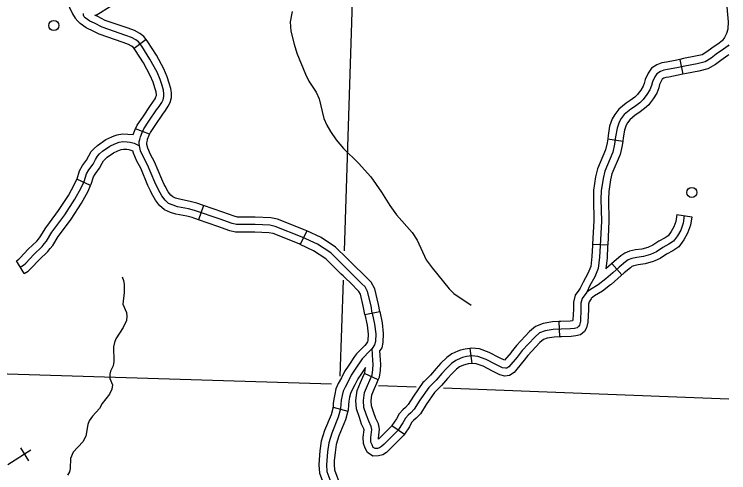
# Model space of a CAD drawing. Extents: x 653372 to 905732, y 627442 to 787275.
# Drawn here: x 898702 to 905732, y 658838 to 663352 of the extents above; entities that cross this region are included whole.
import ezdxf

# ---------------------------------------------------------------- set-up
doc = ezdxf.new("R2010")
doc.units = 0
for name, color, linetype in [('Level 35', 7, 'Continuous'), ('Level 45', 7, 'Continuous'), ('Level 5', 7, 'Continuous'), ('Level 56', 7, 'Continuous'), ('Level 57', 7, 'Continuous')]:
    doc.layers.add(name, color=color, linetype=linetype)

msp = doc.modelspace()

# ---------------------------------------------------------------- linework, layer by layer
at = {"layer": 'Level 35'}
for points in [[(901435, 663378.1), (901417.8, 663278.7), (901423.7, 663185.1), (901455, 663058.2), (901483.8, 662969.3), (901567, 662763.1), (901600.1, 662693), (901672.5, 662584.5), (901700.6, 662518.5), (901749.1, 662325.7), (901778.2, 662261.6), (901814.3, 662198.4), (901869.1, 662117.1), (901942.8, 662029.5), (902087.6, 661886.3), (902211.5, 661750.3), (902316.3, 661599.6), (902397.5, 661470.1), (902464.1, 661377.7), (902615.5, 661204.5), (902666.4, 661128.2), (902753.8, 660933.9), (902812.6, 660854.5), (902981.5, 660648.2), (903027.9, 660603.8), (903198.9, 660488.1)], [(899764, 660766.2), (899776.6, 660732.1), (899783.1, 660696.2), (899782.1, 660611.6), (899769.7, 660497.3), (899805.5, 660414.2), (899809.1, 660380.3), (899805.6, 660336.5), (899774.8, 660267.2), (899702.7, 660155.6), (899688.3, 660122), (899678.8, 660076.3), (899683, 659933.9), (899674.5, 659889.2), (899648.9, 659836.8), (899640.6, 659807), (899643.1, 659765.1), (899669.2, 659705.1), (899662.7, 659660.4), (899638.2, 659612.9), (899567.2, 659518.2), (899539.7, 659469.8), (899471, 659394), (899438.6, 659350.6), (899425.2, 659313.9), (899404.8, 659197.7), (899377.2, 659142.3), (899280.3, 659041), (899255.6, 658977.6), (899251.4, 658880.1), (899245, 658847.3), (899225.6, 658813.7)]]:
    msp.add_lwpolyline(points, dxfattribs=at)
at = {"layer": 'Level 45'}
for p, q in [((899999.1, 663104.9), (899880.2, 663014.5)), ((905250.4, 662907.7), (905280.7, 662761.5)), ((900033.6, 662170.9), (899894.1, 662224.3)), ((904541.1, 662124.8), (904689, 662104.1)), ((899453.5, 661665.4), (899318.4, 661729)), ((900564.4, 661469.6), (900515.1, 661328.6)), ((905221.4, 661380.8), (905369.1, 661358.5)), ((901581.2, 661220), (901516.6, 661085.3)), ((904392.2, 661089.2), (904541.4, 661081.6)), ((898800.7, 660798.7), (898722.2, 660925.8)), ((904581.4, 660898.6), (904679.2, 660785.7)), ((902151.3, 660395.4), (902297.7, 660425.3)), ((904059.5, 660325.8), (904065.9, 660176.6)), ((903185.3, 660062.4), (903205.1, 659914.3)), ((902284.2, 659752.9), (902148.6, 659815.7)), ((901840.5, 659484.7), (901984, 659443.6)), ((902417.4, 659301.9), (902540.6, 659217.5))]:
    msp.add_line(p, q, dxfattribs=at)
for points in [[(899116.2, 663797.9), (899117.6, 663770.7), (899137.2, 663720.3), (899177.4, 663651.4), (899196.2, 663587.3), (899224.9, 663490.5), (899246.7, 663420.5), (899274.1, 663357.4), (899300.6, 663314.4)], [(899501.2, 663341.1), (899549.2, 663370.5), (899612.3, 663409.1), (899656.3, 663434.9), (899689, 663457.4), (899711, 663486.2), (899757.9, 663548.4)], [(905702.6, 663553.7), (905716.8, 663384.5), (905726.3, 663278.2), (905727, 663257.5), (905722.7, 663227.2), (905722.4, 663206), (905709.6, 663163.6), (905689.7, 663124.1), (905668.6, 663092)], [(902224.5, 660410.4), (902212.8, 660480.4), (902178.8, 660623.1), (902153.5, 660668.5), (902120, 660700), (902090.4, 660732.2), (901988.8, 660831.4), (901924.7, 660893.7), (901815.2, 661002.3), (901684.5, 661087.6), (901535.2, 661159.2), (901270.5, 661264), (901216, 661274.9), (901070.6, 661280.7), (900887.4, 661281.3), (900845.5, 661291.9), (900728, 661333.2), (900475.4, 661421.6), (900414.8, 661437.4), (900308.9, 661457.7), (900263.7, 661471.4), (900220.6, 661490), (900185.5, 661520.8), (900153.9, 661564), (900119.6, 661624.5), (900085.7, 661697.5), (900013.1, 661868.2), (899976, 661938.2), (899945.1, 662008.8), (899932.4, 662055.4), (899930, 662082.1), (899930.5, 662098.5), (899936.2, 662120), (899942.8, 662145.1), (899960.5, 662189.3), (899975.6, 662224.1), (900027.1, 662298.6), (900102.3, 662411.2), (900128.4, 662445.7), (900152.2, 662484.1), (900166.2, 662511.1), (900174.2, 662543), (900175, 662570.4), (900169.8, 662606.6), (900156, 662651.6), (900137.2, 662710.4), (900107.1, 662782.3), (900037.2, 662911.2), (899955.6, 663038.7), (899923.9, 663080.3), (899897.5, 663101.5), (899854.3, 663124.6), (899798.5, 663143.5), (899566, 663223.8), (899491.2, 663264), (899444.8, 663284.1), (899398.8, 663316.8), (899389.4, 663326.9), (899382.3, 663342.5), (899384.4, 663361.1)], [(899436.6, 663206.3), (899408, 663218.7), (899349.3, 663260.4), (899326.6, 663284.9), (899300.6, 663314.4)], [(899999.1, 663104.9), (899977.8, 663132.9), (899938.8, 663164), (899884.1, 663193.4), (899822.7, 663214.1), (899596.1, 663292.4), (899523.8, 663331.3), (899496.1, 663343.3)], [(899880.2, 663014.5), (899870.1, 663027.8), (899856.2, 663038.9), (899824.5, 663055.9), (899774.4, 663072.8), (899535.9, 663155.2), (899458.6, 663196.8), (899436.6, 663206.3)], [(900245.8, 662602.8), (900242.9, 662623), (900227.3, 662673.9), (900207.4, 662736.2), (900174.6, 662814.6), (900101.6, 662949.2), (900016.8, 663081.5), (899999.1, 663104.9)], [(905670, 663094), (905636.5, 663068.4), (905565, 663018.8), (905516.7, 662980.8), (905471, 662954), (905405, 662938.2), (905286.6, 662915.3), (905250.4, 662907.7)], [(900098, 662581.5), (900096.7, 662590.2), (900084.7, 662629.3), (900067.1, 662684.5), (900039.7, 662750), (899972.9, 662873.2), (899894.3, 662995.9), (899880.2, 663014.5)], [(905732, 663052.5), (905725.4, 663042.5), (905680.5, 663008), (905609.4, 662958.7), (905558.8, 662919), (905499.2, 662884), (905420.8, 662865.2), (905301.3, 662842), (905221.2, 662825.4), (905131, 662807.9), (905093.3, 662802.5), (905059.9, 662788.8), (905024.9, 662766.5), (905005.2, 662736.9), (904981.3, 662686.4), (904973, 662650.1), (904957.2, 662609.8), (904927.9, 662561.8), (904889.3, 662511.9), (904856.4, 662480.8), (904805.8, 662441.9), (904768.5, 662417.3), (904704.6, 662364.1), (904674.2, 662324.7), (904654.9, 662290.4), (904633, 662230.5), (904619.6, 662146.6), (904609.2, 662072.5), (904592.3, 661994.1), (904511.8, 661805.8), (904495.1, 661736.6), (904477, 661614.3), (904474.6, 661531.9), (904478.6, 661316.3), (904466.1, 661071), (904461, 660959.4), (904447.5, 660848.4), (904413.6, 660768.2), (904366.6, 660680.2), (904334.8, 660616.3), (904290.9, 660553.4), (904277.8, 660507.1), (904278.1, 660448.4), (904272.6, 660332.1), (904262.3, 660291.1), (904254.1, 660276.4), (904240.9, 660265.8), (904215.1, 660259.2), (904176.1, 660255.1), (904083, 660252), (904006, 660248.8), (903926.8, 660236.4), (903869.9, 660214.2), (903823.1, 660174.5)], [(905732, 662953.4), (905724.5, 662947.7), (905653.8, 662898.7), (905601, 662857.1), (905527.4, 662814), (905436.6, 662792.2), (905316, 662768.8), (905280.7, 662761.5)], [(905250.4, 662907.7), (905206.5, 662898.6), (905118.6, 662881.5), (905073.6, 662875.2), (905025.3, 662855.4), (904971.5, 662820.9), (904940, 662773.8), (904910.2, 662711), (904901.5, 662672.1), (904890.1, 662643.2), (904866.3, 662604.2), (904841.5, 662572.1)], [(905280.7, 662761.5), (905236, 662752.2), (905143.3, 662734.2), (905113, 662729.9), (905094.5, 662722.3), (905078.3, 662712), (905070.3, 662700), (905052.3, 662661.9), (905044.6, 662628), (905024.3, 662576.5), (904989.5, 662519.4), (904959.7, 662480.8)], [(900011.7, 662113.4), (900013.8, 662121.7), (900029.4, 662160.5), (900041.2, 662187.7), (900088.8, 662256.6), (900163.2, 662367.9), (900190, 662403.4), (900217.1, 662447.2), (900236.6, 662484.5), (900248.6, 662532.8), (900249.8, 662574.7), (900245.8, 662602.8)], [(899871.2, 662167.2), (899891.6, 662218), (899910, 662260.5), (899965.3, 662340.6), (900041.4, 662454.4), (900066.7, 662487.9), (900087.2, 662521.1), (900095.9, 662537.8), (900099.8, 662553.3), (900100.2, 662566.1), (900098, 662581.5)], [(904841.5, 662572.1), (904833.8, 662562.2), (904807.9, 662537.6), (904762.5, 662502.8), (904723.9, 662477.4), (904650.5, 662416.3), (904611.8, 662366), (904586.8, 662321.7), (904560.4, 662249.4), (904545.7, 662157.7), (904541.1, 662124.8)], [(904959.7, 662480.8), (904944.9, 662461.6), (904904.9, 662423.9), (904849.1, 662381), (904813, 662357.2), (904758.7, 662312), (904736.6, 662283.3), (904722.9, 662259.1), (904705.6, 662211.7), (904693.5, 662135.5), (904689, 662104.1)], [(899683.8, 662154.4), (899713.3, 662165.4), (899767.1, 662174.9), (899819.3, 662171.5), (899871.2, 662167.2)], [(898761.4, 660862.3), (898792.9, 660881.7), (898814.3, 660903), (898893, 660987.7), (898977.5, 661066.8), (898997.4, 661092), (899018.9, 661118), (899072.7, 661207.4), (899199.8, 661377.6), (899298.5, 661530.6), (899361.3, 661644.8), (899389.6, 661705), (899411.3, 661780.4), (899435.2, 661820.4), (899476.7, 661875.6), (899500.4, 661923.5), (899519.7, 661955.9), (899539.9, 661977.2), (899568.4, 662003), (899641.9, 662053.4), (899692.3, 662077.8), (899733.1, 662093.1), (899771.2, 662099.8), (899813.8, 662097), (899843.1, 662094.6), (899881.1, 662082.5), (899932.4, 662055.4)], [(899318.4, 661729), (899319.5, 661731.4), (899342.3, 661810.3), (899373.1, 661862.1), (899412.9, 661915), (899434.8, 661959.3), (899459.8, 662001.2), (899487.6, 662030.6), (899522.1, 662061.8), (899604.3, 662118.2), (899662.9, 662146.5), (899683.8, 662154.4)], [(900177.6, 661677), (900153.9, 661727.9), (900080.6, 661900.4), (900043.3, 661970.7), (900015.7, 662033.7), (900006.2, 662068.6), (900004.8, 662084.3), (900004.9, 662087.7), (900008.4, 662100.9), (900011.7, 662113.4)], [(904541.1, 662124.8), (904535.6, 662085.5), (904520.8, 662016.9), (904440.6, 661829.4), (904421.8, 661750.9), (904402.4, 661620.9), (904402.2, 661612.9)], [(904689, 662104.1), (904682.8, 662059.4), (904663.8, 661971.4), (904582.9, 661782.2), (904568.5, 661722.4), (904551.5, 661607.7), (904551.5, 661608.6)], [(899736.3, 662014.5), (899752.8, 662020.7), (899775.3, 662024.7), (899808.3, 662022.5), (899828.6, 662020.9), (899867.8, 662008.4)], [(899453.5, 661665.4), (899459.7, 661678.6), (899480.4, 661750.4), (899497.3, 661778.8), (899540.6, 661836.3), (899566, 661887.8), (899579.6, 661910.5), (899592.2, 661923.8), (899614.8, 661944.3), (899679.5, 661988.6), (899721.8, 662009.1), (899736.3, 662014.5)], [(900042.1, 661614.1), (900017.4, 661667.2), (899945.6, 661836), (899908.7, 661905.7), (899874.5, 661983.8), (899867.8, 662008.4)], [(899047, 661297.7), (899138.4, 661420.2), (899234.3, 661568.9), (899294.7, 661678.7), (899318.4, 661729)], [(900564.4, 661469.6), (900497.2, 661493.1), (900431.3, 661510.3), (900326.9, 661530.3), (900289.4, 661541.7), (900261, 661553.9), (900240.9, 661571.5), (900216.7, 661604.6), (900186.1, 661658.7), (900177.6, 661677)], [(899166.7, 661208.4), (899261.1, 661335), (899362.7, 661492.3), (899427.8, 661610.8), (899453.5, 661665.4)], [(900515.1, 661328.6), (900453.6, 661350.1), (900398.3, 661364.5), (900291, 661385.1), (900238, 661401.2), (900180.3, 661426.1), (900130.1, 661470), (900091, 661523.4), (900053.1, 661590.3), (900042.1, 661614.1)], [(904402.2, 661612.9), (904399.9, 661532.3), (904403.9, 661317.5), (904392.2, 661089.2)], [(904551.5, 661608.6), (904549.3, 661531.5), (904553.4, 661315.1), (904541.4, 661081.6)], [(901046.1, 661355.4), (900896.8, 661355.9), (900867.1, 661363.4), (900752.7, 661403.7), (900564.4, 661469.6)], [(901045.6, 661206.1), (900878, 661206.6), (900823.9, 661220.3), (900703.3, 661262.8), (900515.1, 661328.6)], [(901581.2, 661220), (901565.1, 661227.7), (901291.8, 661335.9), (901224.9, 661349.3), (901072.2, 661355.4), (901046.1, 661355.4)], [(905295.2, 661369.6), (905283.9, 661294.8), (905260, 661227.6), (905227.3, 661171.8), (905187.2, 661117.9), (905144.2, 661088), (905082.8, 661054.9), (905021.2, 661014.5), (904961.8, 660986.9), (904893.4, 660966.9), (904829, 660957.7), (904777.4, 660946.4), (904744.1, 660934.5), (904717.9, 660915.1), (904654.1, 660862), (904590.2, 660805.4), (904522.5, 660746.9), (904447.6, 660688.6), (904371.1, 660641.3), (904334.8, 660616.3)], [(905221.4, 661380.8), (905211.2, 661313.1), (905192, 661259.3), (905164.9, 661213), (905134.6, 661172.2), (905105.1, 661151.7), (905044.6, 661119.1), (904984.8, 661080), (904943.4, 661060.7)], [(905369.1, 661358.5), (905356.7, 661276.5), (905328, 661196), (905289.6, 661130.5), (905239.9, 661063.6), (905183.4, 661024.3), (905121.1, 660990.7), (905057.6, 660949.1), (905006.4, 660925.3)], [(898722.2, 660925.8), (898746.3, 660940.7), (898760.5, 660954.9), (898840.1, 661040.5), (898922.3, 661117.4), (898939.3, 661138.9), (898957.8, 661161.3), (899010.7, 661249.1), (899047, 661297.7)], [(898800.7, 660798.7), (898839.5, 660822.8), (898868, 660851.2), (898945.9, 660935), (899032.7, 661016.1), (899055.5, 661045.1), (899080, 661074.7), (899134.8, 661165.7), (899166.7, 661208.4)], [(901516.6, 661085.3), (901505.3, 661090.8), (901249.2, 661192.1), (901207.1, 661200.5), (901069, 661206), (901045.6, 661206.1)], [(902023.4, 660901.9), (901977, 660947), (901862.3, 661060.7), (901721.2, 661152.8), (901581.2, 661220)], [(901919.3, 660794.8), (901872.4, 660840.4), (901768, 660944), (901647.8, 661022.3), (901516.6, 661085.3)], [(904392.2, 661089.2), (904391.5, 661074.6), (904386.6, 660965.6), (904374.6, 660867.9), (904346.1, 660800.4), (904300.2, 660714.4), (904270.4, 660654.5), (904256.7, 660634.8)], [(904541.4, 661081.6), (904540.7, 661067.4), (904535.5, 660953.1), (904522.3, 660845.1)], [(904943.4, 661060.7), (904935.4, 661057), (904877.6, 661040.1), (904815.8, 661031.3), (904756.8, 661018.3), (904708.6, 661001.1), (904671.7, 660973.8), (904605.4, 660918.6), (904522.3, 660845.1)], [(902297.7, 660425.3), (902286, 660495.2), (902249.1, 660650.4), (902213.1, 660715), (902173.1, 660752.5), (902144, 660784.2), (902040.9, 660884.9), (902023.4, 660901.9)], [(905006.4, 660925.3), (904988.2, 660916.8), (904909.3, 660893.7), (904842.3, 660884.2), (904798.1, 660874.5), (904779.6, 660867.9), (904764.1, 660856.4), (904702.7, 660805.3), (904639.3, 660749.2), (904574.2, 660692.8)], [(902151.3, 660395.4), (902139.5, 660465.5), (902108.6, 660595.7), (902093.9, 660622), (902066.8, 660647.4), (902036.7, 660680.2), (901936.7, 660777.9), (901919.3, 660794.8)], [(904574.2, 660692.8), (904569.9, 660689.2), (904490.3, 660627.2), (904412, 660578.7), (904377.2, 660554.8)], [(904256.7, 660634.8), (904222.5, 660585.8), (904203.1, 660517.4), (904203.4, 660450), (904198.4, 660343.1), (904195.6, 660332.3), (904170.9, 660329.7), (904080.2, 660326.7), (904059.5, 660325.8)], [(904379.1, 660549.2), (904359.3, 660520.9), (904352.5, 660496.9), (904352.7, 660446.8), (904346.9, 660321.1), (904332.3, 660263.3), (904312.2, 660227.4), (904275.2, 660197.5), (904228.3, 660185.5), (904181.2, 660180.6), (904085.8, 660177.4), (904065.9, 660176.6)], [(902224.5, 660410.4), (902246.6, 660302.2), (902258.5, 660206.6), (902255.4, 660130.6), (902248, 660098.7), (902224.1, 660060.9), (902204.2, 660040.4), (902125.9, 659960.7), (902055.1, 659856.3), (902016.8, 659798.7), (901987.6, 659737.3), (901956.7, 659681.3), (901937.6, 659640.9), (901928.6, 659597.8), (901920, 659553), (901915.6, 659513.3), (901913.1, 659467.1), (901889.5, 659384.8), (901826.3, 659227.2), (901796, 659132), (901783.6, 659045.2), (901773.3, 658915.6), (901778, 658851.3), (901837.5, 658691.7)], [(902297.7, 660425.3), (902320.3, 660314.3), (902333.3, 660209.7), (902329.7, 660120.6), (902318, 660069.5), (902300, 660041.1)], [(902151.3, 660395.4), (902172.8, 660290.1), (902183.6, 660203.5), (902181, 660140.6), (902178.1, 660127.9), (902165.1, 660107.3), (902150.8, 660092.5), (902067.9, 660008.2), (902050, 659981.8)], [(904059.5, 660325.8), (903998.6, 660323.2), (903907.2, 660308.9), (903831.2, 660279.2), (903771.3, 660228.5), (903643.4, 660089.9), (903590.9, 660024), (903589.9, 660022.8)], [(903823.1, 660174.5), (903700.1, 660041.2), (903648.8, 659976.7), (903569.1, 659881.8), (903548.5, 659867.8), (903534.1, 659866.1), (903505, 659872.4), (903441.5, 659903.9), (903345.8, 659954.3), (903264.3, 659984.1), (903204, 659989.5), (903153.4, 659982.7), (903113.7, 659972.9), (903094.8, 659966.6), (903045.6, 659944.1), (903005.3, 659914.1), (902953.5, 659864.3), (902908.6, 659814.9), (902852.2, 659749), (902780, 659677.4), (902693.1, 659551.6), (902638.4, 659465.2), (902603.4, 659428.6), (902577, 659403.7), (902550.6, 659375.1), (902526.8, 659329.5), (902474.7, 659253.5), (902340.7, 659118), (902316.8, 659096.3), (902297.1, 659082.2), (902277.2, 659077.6), (902251.6, 659076.6), (902235, 659087.7), (902221.9, 659111.9), (902211.8, 659139.7), (902211.2, 659183.7), (902219.9, 659263.1), (902213.5, 659294.5), (902189.3, 659345.6), (902169, 659404.8), (902142.8, 659481.6), (902138.3, 659547.8), (902148.5, 659626.5), (902178.8, 659697.3), (902200.5, 659749.9), (902223.9, 659800.5), (902229.9, 659850.8), (902233.4, 659907.6), (902230.7, 659941.6), (902224.1, 660060.9)], [(904065.9, 660176.6), (904013.3, 660174.3), (903946.4, 660163.8), (903908.7, 660149.1), (903874.9, 660120.4), (903756.8, 659992.6), (903706.6, 659929.4), (903704.3, 659926.7)], [(903185.3, 660062.4), (903139.4, 660056.2), (903092.9, 660044.7), (903067.4, 660036.1), (903007.3, 660008.8), (902956.9, 659971.2), (902899.9, 659916.4), (902852.6, 659864.3), (902797.4, 659799.8), (902733.6, 659736.5)], [(903589.9, 660022.7), (903525.2, 659945.7), (903475.5, 659970.4), (903376.2, 660022.7), (903280.7, 660057.6), (903202.3, 660064.6), (903185.3, 660062.4)], [(902284.2, 659752.9), (902296.6, 659779.9), (902304.3, 659844.1), (902308.2, 659908.2), (902305.2, 659946.6), (902300, 660041.1)], [(902050, 659981.8), (901993.1, 659897.9), (901951.7, 659835.7), (901921.1, 659771.4), (901890.1, 659715.3), (901866.3, 659664.8), (901855.4, 659612.5), (901846.1, 659564.1), (901841.2, 659519.4), (901839, 659479.6), (901840.5, 659484.8)], [(903205.1, 659914.3), (903167.4, 659909.3), (903134.6, 659901.1), (903122.1, 659897), (903083.8, 659879.5), (903053.7, 659857.1), (903007.1, 659812.2), (902964.6, 659765.5), (902906.9, 659698.1), (902838.8, 659630.5)], [(903704.3, 659926.7), (903619.7, 659826), (903575.6, 659795.8), (903530.5, 659790.4), (903480.1, 659801.4), (903407.5, 659837.4), (903315.5, 659885.9), (903247.8, 659910.6), (903205.6, 659914.4), (903205.1, 659914.3)], [(902157.5, 659874.3), (902117.1, 659814.7), (902082, 659761.8), (902054, 659703.1), (902023.2, 659647.3), (902008.9, 659617.1), (902001.8, 659583.1), (901993.9, 659541.9), (901990.1, 659507.1), (901987.2, 659454.6), (901984, 659443.6)], [(902148.6, 659815.7), (902151.2, 659821.1), (902157.5, 659874.3)], [(902142.1, 659270.7), (902120, 659317.4), (902098.3, 659380.7), (902069, 659466.8), (902063.3, 659550.1), (902075.8, 659646.3), (902109.9, 659726.2), (902132, 659779.8), (902148.6, 659815.7)], [(902288.2, 659301.7), (902284.8, 659318.3), (902258.6, 659373.7), (902239.7, 659428.9), (902216.7, 659496.5), (902213.3, 659545.5), (902221.3, 659606.6), (902247.7, 659668.4), (902268.9, 659719.9), (902284.2, 659752.9)], [(902733.6, 659736.5), (902722.5, 659725.6), (902630.8, 659592.8), (902579.2, 659511.4), (902550.7, 659481.6), (902524, 659456.3), (902489, 659418.5), (902462.7, 659368), (902417.4, 659301.9)], [(902838.8, 659630.5), (902837.5, 659629.3), (902755.3, 659510.4), (902697.5, 659419), (902656.1, 659375.6), (902630.1, 659351.1), (902612.2, 659331.7), (902591, 659291), (902540.6, 659217.5)], [(901840.5, 659484.7), (901818.8, 659409.1), (901756, 659252.5), (901722.9, 659148.8), (901709.3, 659053.4), (901702.4, 658965.6)], [(901984, 659443.6), (901960.2, 659360.6), (901896.7, 659201.9), (901869, 659115.3), (901857.9, 659037), (901851.2, 658953.8)], [(902417.4, 659301.9), (902416.9, 659301.2), (902289.1, 659172), (902286.1, 659169.3), (902285.9, 659180.1), (902295.4, 659266.6), (902288.2, 659301.7)], [(902540.6, 659217.5), (902532.5, 659205.7), (902392.4, 659064), (902363.7, 659038.1), (902328.6, 659012.9), (902287.3, 659003.2), (902230.3, 659001), (902178.1, 659035.9), (902153.7, 659081.2), (902137.2, 659126), (902136.5, 659187.3), (902144.4, 659259.6), (902141.9, 659271.7)], [(901702.4, 658965.6), (901698.4, 658915.8), (901704.3, 658835.2), (901766.5, 658668.6), (901792, 658577.4), (901800.3, 658474.8), (901798.9, 658454.8)], [(901851.2, 658953.8), (901848.2, 658915.4), (901851.7, 658867.4), (901908.6, 658714.9), (901939.7, 658603.8), (901950.1, 658475.4), (901947.8, 658443.9)]]:
    msp.add_lwpolyline(points, dxfattribs=at)
at = {"layer": 'Level 5'}
for points in [[(902068.1, 664809.1), (901946.5, 661023.1)], [(901937.3, 660735.6), (901906.9, 659789.8)], [(897673.4, 659841), (901822.8, 659714)], [(902287.2, 659697), (902658.1, 659682.9)], [(902926.9, 659672.7), (905732, 659566.4)]]:
    msp.add_lwpolyline(points, dxfattribs=at)
at = {"layer": 'Level 56'}
for centre in [(899090.9, 663242.4), (905368.6, 661598.2)]:
    msp.add_circle(centre, 49.8, dxfattribs=at)
at = {"layer": 'Level 57'}
for p, q in [((898761.5, 659082.6), (898841.8, 658956.7)), ((898864.6, 659059.8), (898638.5, 658915.7))]:
    msp.add_line(p, q, dxfattribs=at)

doc.saveas('drawing.dxf')
